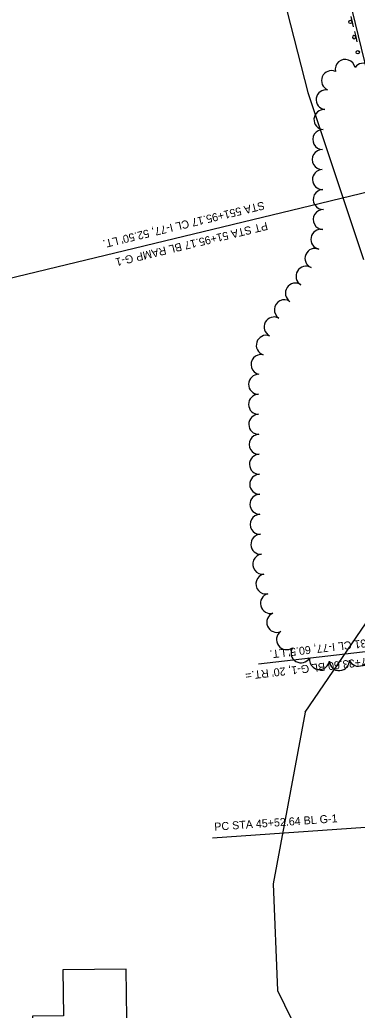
# Model space of a CAD drawing. Extents: x -25029 to 2274964, y -81170 to 687028.
# Drawn here: x -5800 to -5463, y -63252 to -62262 of the extents above; entities that cross this region are included whole.
import ezdxf

# ---------------------------------------------------------------- set-up
doc = ezdxf.new("R2010")
doc.units = 0
for name, color, linetype in [('81911BEA - RW_X_Fee_RW', 7, 'Continuous'), ('BLDG', 7, 'Continuous'), ('Default', 7, 'Continuous'), ('TREES', 7, 'Continuous')]:
    doc.layers.add(name, color=color, linetype=linetype)

msp = doc.modelspace()

# ---------------------------------------------------------------- linework, layer by layer
at = {"layer": '81911BEA - RW_X_Fee_RW'}
for p, q in [((-5681.48, -61675.28), (-5512.31, -62334.75)), ((-5512.31, -62334.75), (-5456.92, -62501.73)), ((-5515.02, -62954.15), (-5438.63, -62841.92)), ((-5515.02, -62954.15), (-5547.1, -63125.82)), ((-5547.1, -63125.82), (-5542.88, -63232.62)), ((-5542.88, -63232.62), (-5453.04, -63414.15))]:
    msp.add_line(p, q, dxfattribs=at)
at = {"layer": 'BLDG'}
msp.add_lwpolyline([(-5757.24, -63211.8), (-5756.71, -63257.75), (-5787.67, -63258.11), (-5787.09, -63308.76), (-5756.11, -63308.4), (-5755.98, -63320.01), (-5739.8, -63319.82), (-5740.19, -63285.71), (-5693.09, -63285.16), (-5693.95, -63211.07)], close=True, dxfattribs=at)
at = {"layer": 'Default'}
for p, q in [((-5491.5, -62156.82), (-5426, -62427.63)), ((-5420.17, -62426.22), (-5878.14, -62536.98)), ((-5339, -62880.31), (-5561.88, -62906.38)), ((-5322.23, -63060.48), (-5607.84, -63080.25))]:
    msp.add_line(p, q, dxfattribs=at)
for points in [[(-5469.46, -62258.56), (-5466.96, -62268.89)], [(-5465.79, -62273.75), (-5464.54, -62278.91)], [(-5464.54, -62278.91), (-5463.29, -62284.07)]]:
    msp.add_lwpolyline(points, dxfattribs=at)
for centre in [(-5469.83, -62264.11), (-5462.49, -62294.49)]:
    msp.add_circle(centre, 1.67, dxfattribs=at)
for start, end in [(13.59654, 193.59654), (193.59654, 13.59654)]:
    msp.add_arc((-5466.16, -62279.3), 1.67, start, end, dxfattribs=at)
at = {"layer": 'TREES'}
for centre, start, end in [((-5475.05, -62311.64), 11.07191, 191.07191), ((-5488.75, -62322.77), 67.13975, 247.13975), ((-5456.97, -62315.34), 325.80144, 145.80144), ((-5494.08, -62341.88), 81.67377, 261.67377), ((-5496.31, -62361.75), 85.51966, 265.51966), ((-5497.5, -62381.71), 87.6471, 267.6471), ((-5497.99, -62401.7), 89.57726, 269.57726), ((-5497.78, -62421.69), 91.63833, 271.63833), ((-5497.1, -62441.68), 92.22743, 272.22743), ((-5497.09, -62461.67), 87.82465, 267.82465), ((-5499.44, -62481.47), 78.67436, 258.67436), ((-5505.29, -62500.48), 67.109, 247.109), ((-5514.27, -62518.3), 59.3768, 239.3768), ((-5524.87, -62535.25), 56.58739, 236.58739), ((-5535.93, -62551.92), 56.31504, 236.31504), ((-5546.15, -62569.08), 62.08533, 242.08533), ((-5553.97, -62587.41), 71.73553, 251.73553), ((-5559.25, -62606.67), 77.58998, 257.58998), ((-5561.63, -62626.44), 88.67208, 268.67208), ((-5561.73, -62646.43), 90.77319, 270.77319), ((-5561.45, -62666.43), 90.86105, 270.86105), ((-5561.11, -62686.43), 91.05157, 271.05157), ((-5560.76, -62706.43), 90.96641, 270.96641), ((-5560.5, -62726.42), 90.52652, 270.52652), ((-5560.36, -62746.42), 90.27982, 270.27982), ((-5560.11, -62766.42), 91.15201, 271.15201), ((-5559.33, -62786.4), 93.30246, 273.30246), ((-5557.54, -62806.31), 96.99372, 276.99372), ((-5554.38, -62826.05), 101.19756, 281.19756), ((-5549.88, -62845.52), 104.82066, 284.82066), ((-5543.45, -62864.41), 112.78018, 292.78018), ((-5533.73, -62881.74), 125.77558, 305.77558), ((-5519.26, -62894.92), 149.59127, 329.59127), ((-5461.73, -62898.26), 202.84289, 22.84289), ((-5500.77, -62901.63), 170.49669, 350.49669), ((-5480.93, -62902.71), 183.28058, 3.28058)]:
    msp.add_arc(centre, 10, start, end, dxfattribs=at)

# ---------------------------------------------------------------- texts
at = {"layer": 'Default'}
for s, rotation, p in [("STA 551+95.17 CL I-77, 52.50' LT.", 193.59653, (-5556.75, -62443.54)), ('PT STA 51+95.17 BL RAMP G-1', 193.59653, (-5553.61, -62464.02)), ("STA 547+32.31 CL I-77, 60.5' LT.", 186.67299, (-5392.11, -62874.03)), ("NOSE STA 47+33.60 BL G-1, 20' RT.=", 186.67299, (-5391.39, -62892.5)), ('PC STA 45+52.64 BL G-1', 3.95844, (-5605.67, -63072.79))]:
    msp.add_text(s, height=7.9999, rotation=rotation, dxfattribs=at).set_placement(p)

doc.saveas('drawing.dxf')
